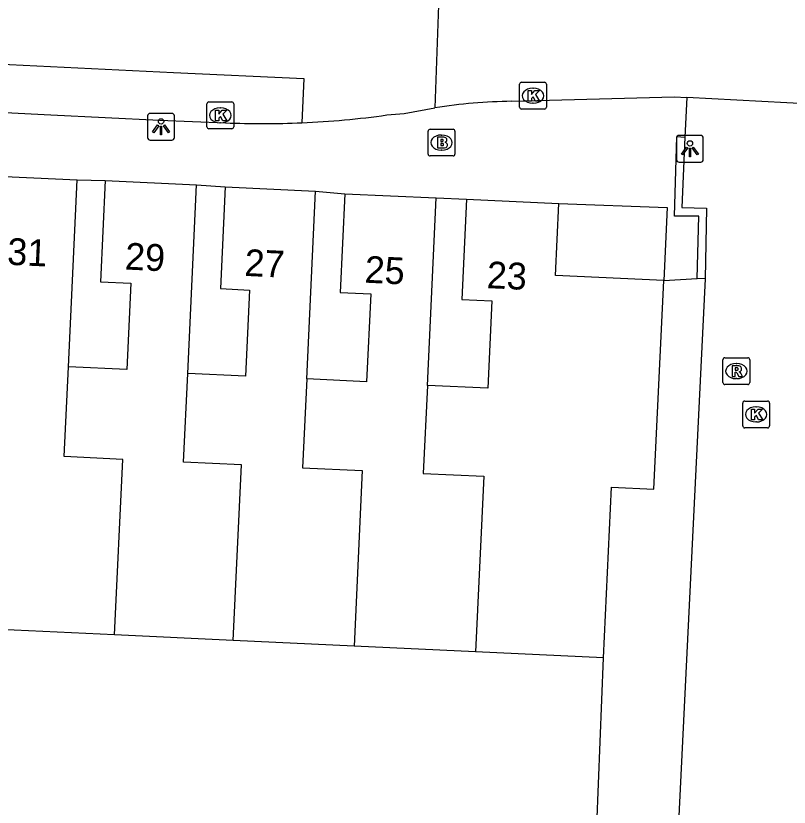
# Model space of a CAD drawing. Extents: x 162990 to 165007, y 383433 to 384336.
# Drawn here: x 164730.99 to 164759.83, y 383853.63 to 383883.15 of the extents above; entities that cross this region are included whole.
import ezdxf

# ---------------------------------------------------------------- set-up
doc = ezdxf.new("R2010")
doc.units = 0
for name, color, linetype in [('IMGEO_Brandkraan', 7, 'Continuous'), ('IMGEO_Kolk', 7, 'Continuous'), ('IMGEO_Lichtpunt', 7, 'Continuous'), ('IMGEO_Muur', 7, 'Continuous'), ('IMGEO_Pand', 7, 'Continuous'), ('IMGEO_Pand_nummerreeks', 7, 'Continuous'), ('IMGEO_Rijbaan_lokaal_open', 7, 'Continuous'), ('IMGEO_Rioolput', 7, 'Continuous'), ('IMGEO_Voetpad_open', 7, 'Continuous')]:
    doc.layers.add(name, color=color, linetype=linetype)

msp = doc.modelspace()

# ---------------------------------------------------------------- linework, layer by layer
at = {"layer": 'IMGEO_Brandkraan'}
for p, q in [((164746.368, 383877.994), (164746.368, 383878.846)), ((164746.443, 383878.92), (164747.295, 383878.92)), ((164746.856, 383878.7), (164746.881, 383878.7)), ((164747.369, 383878.846), (164747.369, 383877.994)), ((164746.879, 383878.14), (164746.854, 383878.14)), ((164747.295, 383877.92), (164746.443, 383877.92))]:
    msp.add_line(p, q, dxfattribs=at)
for points in [[(164746.368, 383877.994), (164746.368, 383878.846)], [(164746.443, 383878.92), (164747.295, 383878.92)], [(164747.369, 383878.846), (164747.369, 383877.994)], [(164746.716, 383878.62), (164746.716, 383878.22), (164746.929, 383878.22)], [(164746.947, 383878.62), (164746.716, 383878.62)], [(164746.895, 383878.539), (164746.841, 383878.539), (164746.841, 383878.463)], [(164746.841, 383878.463), (164746.894, 383878.463)], [(164746.903, 383878.387), (164746.841, 383878.387), (164746.841, 383878.306)], [(164746.841, 383878.306), (164746.903, 383878.306)], [(164747.295, 383877.92), (164746.443, 383877.92)]]:
    msp.add_lwpolyline(points, dxfattribs=at)
for centre, radius, start, end in [((164746.445, 383878.844), 0.0765, 91.552, 178.448), ((164746.445, 383878.844), 0.0765, 91.552, 178.448), ((164747.293, 383878.844), 0.0765, 1.552, 88.448), ((164747.293, 383878.844), 0.0765, 1.552, 88.448), ((164746.896, 383878.501), 0.0379, 267.8285, 90.9355), ((164746.904, 383878.346), 0.0404, 269.8759, 90.5077), ((164746.951, 383878.475), 0.145, 59.4692, 91.5367), ((164746.976, 383878.522), 0.0922, 285.5137, 58.1501), ((164746.981, 383878.33), 0.105, 301.3115, 78.989), ((164746.935, 383878.471), 0.251, 268.6676, 293.5347), ((164746.445, 383877.996), 0.0765, 181.552, 268.448), ((164746.445, 383877.996), 0.0765, 181.552, 268.448), ((164747.293, 383877.996), 0.0765, 271.552, 358.448), ((164747.293, 383877.996), 0.0765, 271.552, 358.448)]:
    msp.add_arc(centre, radius, start, end, dxfattribs=at)
for centre, major_axis, ratio, start_param, end_param in [((164746.855, 383878.42), (-0.387, 0.002), 0.722429, 4.712389, 7.853982), ((164746.88, 383878.42), (-0.39, 0.002), 0.717154, 1.570796, 4.712389)]:
    msp.add_ellipse(centre, major_axis=major_axis, ratio=ratio, start_param=start_param, end_param=end_param, dxfattribs=at)
at = {"layer": 'IMGEO_Kolk'}
for p, q in [((164749.778, 383879.742), (164749.778, 383880.594)), ((164749.853, 383880.668), (164750.705, 383880.668)), ((164750.266, 383880.448), (164750.291, 383880.448)), ((164750.779, 383880.594), (164750.779, 383879.742)), ((164738.119, 383879.009), (164738.119, 383879.861)), ((164738.194, 383879.935), (164739.046, 383879.935)), ((164739.12, 383879.861), (164739.12, 383879.009)), ((164750.289, 383879.888), (164750.264, 383879.888)), ((164738.607, 383879.715), (164738.632, 383879.715)), ((164750.705, 383879.668), (164749.853, 383879.668)), ((164738.63, 383879.155), (164738.605, 383879.155)), ((164739.046, 383878.935), (164738.194, 383878.935)), ((164758.098, 383867.854), (164758.098, 383868.706)), ((164758.173, 383868.78), (164759.025, 383868.78)), ((164759.099, 383868.706), (164759.099, 383867.854)), ((164758.586, 383868.56), (164758.611, 383868.56)), ((164759.025, 383867.78), (164758.173, 383867.78)), ((164758.609, 383868), (164758.584, 383868))]:
    msp.add_line(p, q, dxfattribs=at)
for points in [[(164749.778, 383879.742), (164749.778, 383880.594)], [(164749.853, 383880.668), (164750.705, 383880.668)], [(164750.779, 383880.594), (164750.779, 383879.742)], [(164750.099, 383880.368), (164750.222, 383880.368), (164750.222, 383880.217), (164750.352, 383880.368), (164750.516, 383880.368), (164750.37, 383880.217), (164750.523, 383879.968), (164750.371, 383879.968), (164750.286, 383880.132), (164750.222, 383880.065), (164750.222, 383879.968), (164750.099, 383879.968), (164750.099, 383880.368)], [(164738.119, 383879.009), (164738.119, 383879.861)], [(164738.194, 383879.935), (164739.046, 383879.935)], [(164739.12, 383879.861), (164739.12, 383879.009)], [(164738.44, 383879.635), (164738.563, 383879.635), (164738.563, 383879.484), (164738.693, 383879.635), (164738.857, 383879.635), (164738.711, 383879.484), (164738.864, 383879.235), (164738.712, 383879.235), (164738.627, 383879.399), (164738.563, 383879.332), (164738.563, 383879.235), (164738.44, 383879.235), (164738.44, 383879.635)], [(164750.705, 383879.668), (164749.853, 383879.668)], [(164739.046, 383878.935), (164738.194, 383878.935)], [(164758.098, 383867.854), (164758.098, 383868.706)], [(164758.173, 383868.78), (164759.025, 383868.78)], [(164759.099, 383868.706), (164759.099, 383867.854)], [(164758.419, 383868.48), (164758.542, 383868.48), (164758.542, 383868.329), (164758.672, 383868.48), (164758.836, 383868.48), (164758.69, 383868.329), (164758.843, 383868.08), (164758.691, 383868.08), (164758.606, 383868.244), (164758.542, 383868.177), (164758.542, 383868.08), (164758.419, 383868.08), (164758.419, 383868.48)], [(164759.025, 383867.78), (164758.173, 383867.78)]]:
    msp.add_lwpolyline(points, dxfattribs=at)
for centre, start, end in [((164749.855, 383880.592), 91.552, 178.448), ((164749.855, 383880.592), 91.552, 178.448), ((164750.703, 383880.592), 1.552, 88.448), ((164750.703, 383880.592), 1.552, 88.448), ((164738.196, 383879.859), 91.552, 178.448), ((164738.196, 383879.859), 91.552, 178.448), ((164739.044, 383879.859), 1.552, 88.448), ((164739.044, 383879.859), 1.552, 88.448), ((164749.855, 383879.744), 181.552, 268.448), ((164749.855, 383879.744), 181.552, 268.448), ((164750.703, 383879.744), 271.552, 358.448), ((164750.703, 383879.744), 271.552, 358.448), ((164738.196, 383879.011), 181.552, 268.448), ((164738.196, 383879.011), 181.552, 268.448), ((164739.044, 383879.011), 271.552, 358.448), ((164739.044, 383879.011), 271.552, 358.448), ((164758.175, 383868.704), 91.552, 178.448), ((164758.175, 383868.704), 91.552, 178.448), ((164759.023, 383868.704), 1.552, 88.448), ((164759.023, 383868.704), 1.552, 88.448), ((164758.175, 383867.856), 181.552, 268.448), ((164758.175, 383867.856), 181.552, 268.448), ((164759.023, 383867.856), 271.552, 358.448), ((164759.023, 383867.856), 271.552, 358.448)]:
    msp.add_arc(centre, 0.0765, start, end, dxfattribs=at)
for centre, major_axis, ratio, start_param, end_param in [((164750.265, 383880.168), (-0.387, 0.002), 0.722429, 4.712389, 7.853982), ((164750.29, 383880.168), (-0.39, 0.002), 0.717154, 1.570796, 4.712389), ((164738.606, 383879.435), (-0.387, 0.002), 0.722429, 4.712389, 7.853982), ((164738.631, 383879.435), (-0.39, 0.002), 0.717154, 1.570796, 4.712389), ((164758.585, 383868.28), (-0.387, 0.002), 0.722429, 4.712389, 7.853982), ((164758.61, 383868.28), (-0.39, 0.002), 0.717154, 1.570796, 4.712389)]:
    msp.add_ellipse(centre, major_axis=major_axis, ratio=ratio, start_param=start_param, end_param=end_param, dxfattribs=at)
at = {"layer": 'IMGEO_Lichtpunt'}
for p, q in [((164735.909, 383879.414), (164735.909, 383878.607)), ((164735.909, 383879.414), (164735.909, 383878.607)), ((164736.811, 383879.509), (164736.003, 383879.509)), ((164736.811, 383879.509), (164736.003, 383879.509)), ((164736.905, 383878.607), (164736.905, 383879.414)), ((164736.905, 383878.607), (164736.905, 383879.414)), ((164756.534, 383878.686), (164755.726, 383878.686)), ((164756.534, 383878.686), (164755.726, 383878.686)), ((164736.003, 383878.513), (164736.811, 383878.513)), ((164736.003, 383878.513), (164736.811, 383878.513)), ((164755.632, 383878.591), (164755.632, 383877.784)), ((164755.632, 383878.591), (164755.632, 383877.784)), ((164756.628, 383877.784), (164756.628, 383878.591)), ((164756.628, 383877.784), (164756.628, 383878.591)), ((164755.726, 383877.69), (164756.534, 383877.69)), ((164755.726, 383877.69), (164756.534, 383877.69))]:
    msp.add_line(p, q, dxfattribs=at)
for points in [[(164736.283, 383879.078), (164736.322, 383879.05), (164736.134, 383878.788), (164736.096, 383878.815), (164736.283, 383879.078)], [(164736.385, 383879.03), (164736.432, 383879.03), (164736.432, 383878.708), (164736.385, 383878.708), (164736.385, 383879.03)], [(164736.495, 383879.05), (164736.533, 383879.077), (164736.72, 383878.815), (164736.681, 383878.787), (164736.495, 383879.05)], [(164756.006, 383878.255), (164756.045, 383878.227), (164755.857, 383877.965), (164755.819, 383877.992), (164756.006, 383878.255)], [(164756.108, 383878.207), (164756.155, 383878.207), (164756.155, 383877.885), (164756.108, 383877.885), (164756.108, 383878.207)], [(164756.218, 383878.227), (164756.256, 383878.254), (164756.443, 383877.992), (164756.404, 383877.964), (164756.218, 383878.227)]]:
    msp.add_lwpolyline(points, dxfattribs=at)
for centre in [(164736.408, 383879.212), (164756.131, 383878.389)]:
    msp.add_circle(centre, 0.0994, dxfattribs=at)
for centre, start, end in [((164736.003, 383879.414), 90, 180), ((164736.003, 383879.414), 90, 180), ((164736.811, 383879.414), 0, 90), ((164736.811, 383879.414), 0, 90), ((164755.726, 383878.591), 90, 180), ((164755.726, 383878.591), 90, 180), ((164756.534, 383878.591), 0, 90), ((164756.534, 383878.591), 0, 90), ((164736.003, 383878.607), 180, 270), ((164736.003, 383878.607), 180, 270), ((164736.811, 383878.607), 270, 0), ((164736.811, 383878.607), 270, 360), ((164755.726, 383877.784), 180, 270), ((164755.726, 383877.784), 180, 270), ((164756.534, 383877.784), 270, 0), ((164756.534, 383877.784), 270, 360)]:
    msp.add_arc(centre, 0.0946, start, end, dxfattribs=at)
at = {"layer": 'IMGEO_Muur'}
for points in [[(164756.398, 383873.345), (164756.46, 383875.673), (164755.548, 383875.679), (164755.645, 383878.643), (164755.944, 383878.627)], [(164755.944, 383878.627), (164755.827, 383875.998), (164756.744, 383875.978), (164756.697, 383873.337)], [(164756.697, 383873.337), (164756.398, 383873.345)]]:
    msp.add_lwpolyline(points, dxfattribs=at)
at = {"layer": 'IMGEO_Pand'}
for points in [[(164729.765, 383877.191), (164733.282, 383877.027)], [(164732.957, 383870.057), (164733.282, 383877.027)], [(164734.324, 383877.005), (164734.148, 383873.224), (164735.285, 383873.171), (164735.135, 383869.955), (164732.957, 383870.057)], [(164734.324, 383877.005), (164737.732, 383876.845)], [(164737.403, 383869.804), (164737.732, 383876.845)], [(164738.8, 383876.765), (164738.623, 383872.972), (164739.709, 383872.921), (164739.559, 383869.703), (164737.403, 383869.804)], [(164738.8, 383876.765), (164742.166, 383876.608)], [(164741.839, 383869.602), (164742.166, 383876.608)], [(164743.263, 383876.513), (164743.091, 383872.83), (164744.226, 383872.777), (164744.072, 383869.497), (164741.839, 383869.602)], [(164743.263, 383876.513), (164746.666, 383876.354)], [(164746.339, 383869.364), (164746.666, 383876.354)], [(164747.793, 383876.311), (164747.619, 383872.572), (164748.741, 383872.519), (164748.588, 383869.259), (164746.339, 383869.364)], [(164747.793, 383876.311), (164751.24, 383876.15)], [(164755.161, 383873.275), (164751.115, 383873.463), (164751.24, 383876.15)], [(164752.901, 383859.202), (164753.199, 383865.566), (164754.778, 383865.493), (164755.161, 383873.275)], [(164734.673, 383860.054), (164734.979, 383866.604), (164732.799, 383866.706), (164732.957, 383870.057)], [(164739.1, 383859.847), (164739.406, 383866.397), (164737.252, 383866.497), (164737.403, 383869.804)], [(164741.839, 383869.602), (164741.687, 383866.29), (164743.914, 383866.185), (164743.604, 383859.636)], [(164746.339, 383869.364), (164746.187, 383866.079), (164748.439, 383865.973), (164748.137, 383859.425)], [(164734.673, 383860.054), (164729.847, 383860.279), (164729.985, 383863.223), (164727.945, 383863.319)], [(164739.1, 383859.847), (164734.673, 383860.054)], [(164743.604, 383859.636), (164739.1, 383859.847)], [(164748.137, 383859.425), (164743.604, 383859.636)], [(164752.901, 383859.202), (164748.137, 383859.425)]]:
    msp.add_lwpolyline(points, dxfattribs=at)
at = {"layer": 'IMGEO_Rijbaan_lokaal_open'}
for points in [[(164746.8, 383884.949), (164746.62, 383879.718)], [(164723.366, 383880.898), (164723.403, 383881.689), (164730.237, 383881.356), (164736.87, 383881.037), (164741.737, 383880.812), (164741.657, 383879.159)], [(164749.483, 383879.962), (164755.558, 383880.129), (164756.01, 383880.104)], [(164756.01, 383880.104), (164755.944, 383878.627)], [(164762.534, 383879.748), (164756.01, 383880.104)], [(164744.832, 383879.45), (164745.468, 383879.509), (164746.62, 383879.718)], [(164756.697, 383873.337), (164754.675, 383832.001)]]:
    msp.add_lwpolyline(points, dxfattribs=at)
for centre, radius, start, end in [((164749.839, 383858.867), 21.098, 90.9666, 98.7759), ((164740.357, 383910.81), 31.677, 272.3521, 278.1213)]:
    msp.add_arc(centre, radius, start, end, dxfattribs=at)
at = {"layer": 'IMGEO_Rioolput'}
for p, q in [((164757.361, 383869.469), (164757.361, 383870.321)), ((164757.436, 383870.395), (164758.288, 383870.395)), ((164757.849, 383870.175), (164757.874, 383870.175)), ((164758.362, 383870.321), (164758.362, 383869.469)), ((164757.872, 383869.615), (164757.847, 383869.615)), ((164758.288, 383869.395), (164757.436, 383869.395))]:
    msp.add_line(p, q, dxfattribs=at)
for points in [[(164757.361, 383869.469), (164757.361, 383870.321)], [(164757.436, 383870.395), (164758.288, 383870.395)], [(164758.362, 383870.321), (164758.362, 383869.469)], [(164757.95, 383870.093), (164757.698, 383870.095), (164757.698, 383869.695)], [(164757.698, 383869.695), (164757.822, 383869.695), (164757.822, 383869.857), (164757.833, 383869.857)], [(164757.876, 383870.014), (164757.822, 383870.014), (164757.822, 383869.933)], [(164757.822, 383869.933), (164757.874, 383869.933)], [(164757.88, 383869.828), (164757.951, 383869.695), (164758.091, 383869.695), (164758.026, 383869.821)], [(164758.288, 383869.395), (164757.436, 383869.395)]]:
    msp.add_lwpolyline(points, dxfattribs=at)
for centre, radius, start, end in [((164757.438, 383870.319), 0.0765, 91.552, 178.448), ((164757.438, 383870.319), 0.0765, 91.552, 178.448), ((164758.286, 383870.319), 0.0765, 1.552, 88.448), ((164758.286, 383870.319), 0.0765, 1.552, 88.448), ((164757.832, 383869.804), 0.0533, 26.0293, 88.6989), ((164757.858, 383870.122), 0.19, 274.7715, 282.9687), ((164757.882, 383869.918), 0.0964, 77.0061, 93.1865), ((164757.896, 383869.975), 0.0378, 276.6634, 79.6772), ((164757.949, 383869.983), 0.109, 350.3612, 89.416), ((164757.947, 383869.983), 0.112, 277.5842, 350.9817), ((164757.931, 383869.768), 0.108, 29.5134, 73.7905), ((164757.438, 383869.471), 0.0765, 181.552, 268.448), ((164757.438, 383869.471), 0.0765, 181.552, 268.448), ((164758.286, 383869.471), 0.0765, 271.552, 358.448), ((164758.286, 383869.471), 0.0765, 271.552, 358.448)]:
    msp.add_arc(centre, radius, start, end, dxfattribs=at)
for centre, major_axis, ratio, start_param, end_param in [((164757.848, 383869.895), (-0.387, 0.002), 0.722429, 4.712389, 7.853982), ((164757.873, 383869.895), (-0.39, 0.002), 0.717154, 1.570796, 4.712389)]:
    msp.add_ellipse(centre, major_axis=major_axis, ratio=ratio, start_param=start_param, end_param=end_param, dxfattribs=at)
at = {"layer": 'IMGEO_Voetpad_open'}
for points in [[(164724.289, 383879.862), (164732.303, 383879.451), (164736.348, 383879.261), (164738.813, 383879.156)], [(164733.282, 383877.027), (164734.324, 383877.005)], [(164737.732, 383876.845), (164738.8, 383876.765)], [(164742.166, 383876.608), (164743.263, 383876.513)], [(164746.666, 383876.354), (164747.793, 383876.311)], [(164751.24, 383876.15), (164755.278, 383875.993), (164755.161, 383873.275)], [(164755.161, 383873.275), (164756.398, 383873.345)], [(164752.537, 383849.796), (164752.901, 383859.202)]]:
    msp.add_lwpolyline(points, dxfattribs=at)
msp.add_arc((164740.2, 383912.291), 33.164, 267.603, 272.5179, dxfattribs=at)

# ---------------------------------------------------------------- texts
at = {"layer": 'IMGEO_Pand_nummerreeks'}
for s, rotation, p in [('31', 357.3302, (164730.658, 383873.866)), ('29', 357.312, (164735.049, 383873.687)), ('27', 357.3295, (164739.505, 383873.449)), ('25', 357.3249, (164743.986, 383873.196)), ('23', 357.3258, (164748.538, 383872.993))]:
    msp.add_text(s, height=1, rotation=rotation, dxfattribs=at).set_placement(p)

doc.saveas('drawing.dxf')
